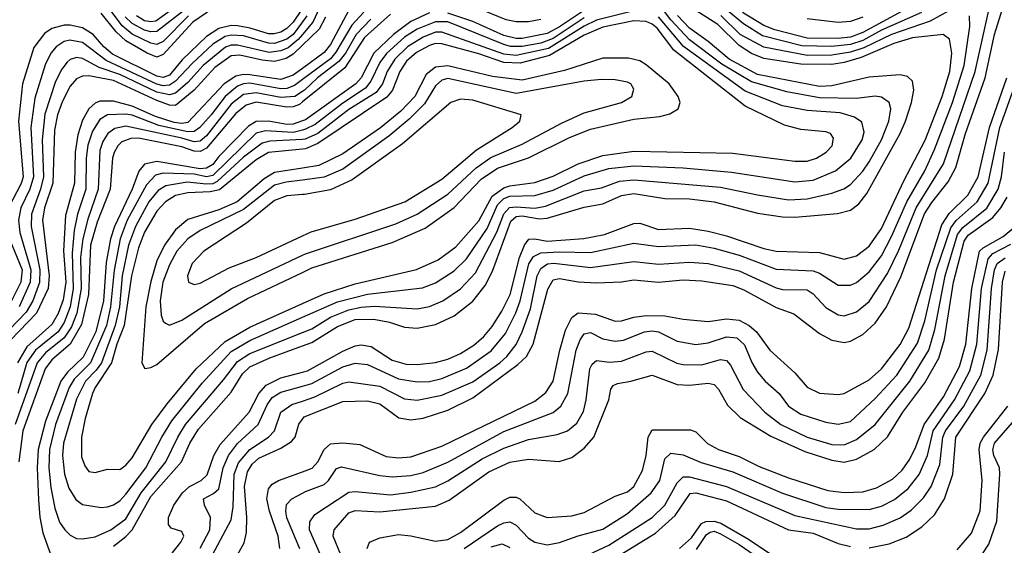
# Model space of a CAD drawing. Header units: inches. Extents: x 884549 to 1028252, y 526810 to 653624.
# Tile 274 of 656: x 919087 to 922267, y 605960 to 607658. Entities that reach past the tile are written whole.
import ezdxf

# ---------------------------------------------------------------- set-up
doc = ezdxf.new("R2010")
doc.units = ezdxf.units.IN
doc.header["$MEASUREMENT"] = 0
doc.layers.add('A9610', color=7, linetype='Continuous')
doc.layers.add('A9620', color=7, linetype='Continuous')

msp = doc.modelspace()

# ---------------------------------------------------------------- linework, layer by layer
at = {"layer": 'A9610', "color": 5}
for points, elevation in [([(919997.1, 607690), (919970, 607649.2), (919950, 607628.7), (919930, 607617.1), (919908.4, 607611.6), (919890, 607612), (919831.4, 607630), (919790, 607637.3), (919770, 607638.7), (919730, 607629.4), (919690, 607603.6), (919611.7, 607528.3), (919570, 607478), (919550, 607470.6), (919530, 607475.6), (919386.5, 607546.5), (919358.2, 607570), (919323.9, 607610), (919290, 607631.2), (919250, 607640.1), (919230, 607639.7), (919190.5, 607629.5), (919166.7, 607613.3), (919132, 607568), (919095.2, 607450), (919083, 607330), (919097.4, 607150), (919091.7, 607128.3), (919051, 607050)], 2920), ([(919710, 607693.3), (919646.4, 607650), (919550, 607545), (919530, 607537.1), (919498.3, 607550), (919429.9, 607589.9), (919398.7, 607618.7), (919350, 607678.8)], 2880), ([(919631.9, 607670), (919550, 607587.2), (919530, 607577.1), (919510, 607581.4), (919450, 607610.6), (919417.8, 607637.9), (919370, 607701)], 2860), ([(919620.2, 607690), (919530, 607619.6), (919510, 607618.1), (919490, 607623.8), (919450, 607645), (919426.9, 607666.9)], 2840), ([(919584.7, 607695.3), (919526.7, 607653.3), (919510, 607650.4), (919490, 607653.6), (919464, 607670)], 2820), ([(920000, 607650.4), (919970.2, 607610), (919950, 607594.4), (919910, 607581.3), (919890, 607582.3), (919810, 607605.3), (919770, 607607.6), (919750, 607603.1), (919710, 607578.7), (919643.5, 607516.5), (919590, 607458.6), (919570, 607446.7), (919550, 607443.9), (919530, 607449.3), (919365.6, 607525.6), (919290, 607584.4), (919248.7, 607591.3), (919230, 607587), (919204.3, 607570), (919187.7, 607550), (919168.6, 607511.4), (919135.9, 607404.1), (919123, 607310), (919130.9, 607150), (919119.3, 607110), (919090.6, 607050), (919082.4, 607010), (919086.7, 606970), (919122.4, 606850), (919120, 606810), (919084.8, 606730)], 2940), ([(920000, 607609.5), (919986.6, 607593.3), (919953.4, 607566.6), (919930, 607556.6), (919892.2, 607552.2), (919790, 607575.8), (919770, 607575.2), (919751.4, 607568.6), (919679.4, 607510), (919630, 607454.3), (919590, 607420.5), (919570, 607414.8), (919530, 607423.2), (919410, 607481.1), (919343.8, 607503.8), (919290, 607532.1), (919270, 607535.1), (919250, 607528.8), (919239.9, 607520.1), (919222.3, 607497.7), (919202.3, 607457.7), (919167.7, 607352.3), (919159.1, 607270), (919163.5, 607150), (919154.4, 607110), (919124.9, 607030), (919123.6, 606990), (919151.2, 606850), (919151.1, 606809), (919128.7, 606750), (919107.2, 606712.8), (919027.7, 606630)], 2960), ([(920000, 607575.1), (919970, 607546.2), (919947.3, 607532.7), (919910, 607523.1), (919870, 607527), (919797.4, 607542.6), (919770, 607540.9), (919716.7, 607503.3), (919650.3, 607429.7), (919590, 607380.3), (919570, 607381.5), (919530, 607396.5), (919390, 607461.5), (919310, 607476.2), (919290, 607475.8), (919270, 607466.7), (919250, 607442.8), (919225.1, 607394.9), (919208.8, 607350), (919198.6, 607301.4), (919194, 607130), (919166.4, 607050), (919160.8, 607010), (919182.2, 606830), (919178.7, 606790), (919140.7, 606710), (919057.4, 606622.6)], 2980), ([(920000, 607500.4), (919970, 607478.4), (919930, 607464.4), (919830, 607480), (919810, 607481), (919784.7, 607475.3), (919747.2, 607450), (919630, 607325.5), (919610, 607321.9), (919585.9, 607325.9), (919525.1, 607345.1), (919450, 607378.3), (919390, 607394.1), (919345.7, 607394.3), (919330, 607388.4), (919310.4, 607370), (919290, 607333.7), (919274.5, 607285.5), (919265.4, 607230), (919263.6, 607130), (919234.2, 607025.8), (919228.3, 606911.7), (919235.7, 606810), (919227.5, 606752.5), (919211.1, 606708.9), (919190, 606673.5), (919110, 606601.1), (919080, 606550)], 3020), ([(920000, 607464.5), (919974.6, 607445.4), (919950, 607435.6), (919930, 607434.3), (919830, 607452.3), (919810, 607450.7), (919790, 607442.9), (919750.6, 607409.4), (919704.9, 607350), (919668.7, 607310), (919650, 607296.6), (919630, 607295.3), (919535.7, 607315.7), (919450, 607349.4), (919430, 607352.5), (919370, 607350.2), (919345.1, 607334.9), (919321.9, 607298.1), (919307.2, 607252.8), (919301.7, 607210), (919300.1, 607110), (919273.4, 607030), (919263, 606977), (919256.4, 606903.6), (919259.5, 606790), (919249.7, 606730.3), (919230, 606679.8), (919210.4, 606650), (919137.2, 606590), (919110, 606550.2), (919081.1, 606450)], 3040), ([(920000, 607425.7), (919975.7, 607410), (919930, 607405.9), (919850, 607421), (919810, 607416.1), (919770, 607384.5), (919690, 607283), (919670, 607265.9), (919650, 607262.9), (919610, 607275.5), (919430, 607314), (919393.8, 607306.2), (919371.5, 607290), (919355.2, 607264.8), (919345.3, 607234.7), (919340.4, 607110), (919306.3, 607013.7), (919290.2, 606949.8), (919283.5, 606890), (919284.9, 606790), (919271.1, 606710), (919254.2, 606665.8), (919230.7, 606630), (919170, 606582.2), (919143.4, 606550), (919072.4, 606350)], 3060), ([(920000, 607392.3), (919990, 607384.3), (919970, 607376.5), (919950, 607375.3), (919850, 607390.9), (919817.9, 607382.1), (919785, 607355), (919690, 607243), (919670, 607231.8), (919650, 607233), (919610, 607246.6), (919470, 607275.3), (919445.7, 607274.3), (919417, 607263), (919403.4, 607250), (919391.6, 607228.4), (919386.6, 607210), (919378.7, 607110), (919336.5, 607003.5), (919315.5, 606930), (919308.4, 606770), (919286.2, 606673.8), (919250, 606610), (919190, 606559.3), (919168.4, 606530), (919096.4, 606330), (919084, 606230)], 3080), ([(920000, 607330.6), (919970, 607320), (919950, 607318.9), (919890, 607330), (919850, 607328.6), (919825.9, 607314.1), (919730, 607216), (919710, 607190), (919690, 607178), (919670, 607176.4), (919530, 607200.1), (919490, 607191.4), (919471.5, 607168.5), (919449.9, 607110), (919392.7, 606990), (919380, 606950), (919366.3, 606873.7), (919356.9, 606750), (919332.3, 606650), (919291.9, 606568.1), (919240.6, 606519.4), (919219.9, 606490), (919170, 606361.7), (919146.5, 606270), (919143.3, 606210), (919147.1, 606107.1), (919151.3, 606051.3), (919161, 606001), (919210, 605866.3)], 3120), ([(920000, 607301.2), (919970, 607293.9), (919880.8, 607299.2), (919850, 607291.6), (919710, 607154.8), (919690, 607150.6), (919650, 607158.9), (919550, 607162.4), (919524.8, 607155.2), (919496.1, 607123.9), (919434.2, 607010), (919411.5, 606950), (919391.7, 606848.3), (919380.4, 606730), (919366.6, 606670), (919315.7, 606550), (919263.1, 606496.9), (919246.9, 606470), (919202.4, 606350), (919182.9, 606270), (919181.3, 606210), (919187.1, 606147.1), (919200.6, 606080.6), (919215.5, 606035.5), (919232.7, 606010), (919250, 605993.3), (919270, 605982.5), (919290, 605980.8), (919330, 605987.5), (919381.1, 606010), (919430, 606046.3), (919478.7, 606130), (919559.2, 606230), (919597, 606310), (919622.7, 606350), (919745.3, 606494.7), (919790, 606554.3), (919830, 606579.9), (920000, 606647.4)], 3140), ([(920000, 607271), (919894.7, 607265.3), (919870, 607258.9), (919810, 607214.2), (919725, 607135), (919710, 607128), (919690, 607126.6), (919627.1, 607132.9), (919558.9, 607121.1), (919534, 607106), (919503.9, 607070), (919460.2, 606990), (919438.5, 606930), (919417.8, 606830), (919408.5, 606730), (919394.8, 606670), (919350.4, 606550), (919334, 606526), (919299.6, 606490), (919270, 606432.3), (919227.8, 606290), (919225.2, 606250), (919231.3, 606190), (919245.3, 606145.3), (919267.7, 606107.7), (919290, 606091.9), (919350, 606082.9), (919370, 606084.4), (919390, 606090.5), (919410, 606103.7), (919430, 606124.9), (919493.6, 606210), (919545.4, 606310), (919577.9, 606362.1), (919675.6, 606484.4), (919770, 606586.2), (919830, 606622), (920000, 606696.5)], 3160), ([(920000, 607239.4), (919890, 607228.5), (919850, 607205), (919731.5, 607108.5), (919701.8, 607101.8), (919630, 607098.5), (919590, 607090), (919557.9, 607070), (919530, 607039.1), (919490, 606971.5), (919470, 606921.2), (919448, 606830), (919424, 606670), (919400.1, 606610), (919383.6, 606550), (919330.5, 606470), (919322.2, 606450), (919297.9, 606370), (919285.9, 606310), (919286.1, 606246.1), (919296.7, 606216.7), (919310, 606198.6), (919330, 606195.4), (919370, 606206.4), (919410, 606205.5), (919430, 606218.7), (919450, 606242.5), (919513.4, 606350), (919562.5, 606417.5), (919656.8, 606530), (919750, 606618.8), (919830, 606665), (920000, 606741.4)], 3180), ([(920000, 607178.5), (919910, 607164.4), (919876.2, 607143.8), (919789.1, 607070), (919730, 607043.8), (919630, 607012.5), (919590, 606978.7), (919554, 606930), (919530, 606878.8), (919510, 606812.6), (919493.6, 606730), (919481, 606550), (919491.3, 606531.3), (919510, 606534.1), (919530, 606544.7), (919683.9, 606676.1), (919822.8, 606757.2), (920000, 606841.7)], 3220), ([(920000, 607139.8), (919947, 607133), (919910, 607123), (919810, 607044.3), (919670, 606976.7), (919630, 606949.6), (919594.5, 606910), (919570, 606866.4), (919549.2, 606810), (919539.9, 606750), (919543.9, 606703.9), (919550, 606684.2), (919557.3, 606677.3), (919570, 606670.8), (919610, 606687.1), (919770, 606788.5), (920000, 606896.9)], 3240), ([(920000, 607092.9), (919950, 607088.5), (919910, 607074.1), (919819.4, 607000.6), (919681.9, 606910), (919644.2, 606870), (919629, 606830), (919632.2, 606810), (919650, 606802.7), (919670, 606807), (919763.3, 606856.7), (919850.7, 606890), (920000, 606959.3)], 3260), ([(919045.4, 606970), (919095.1, 606850), (919090.5, 606810), (919050.9, 606730)], 2920), ([(919390, 605957.9), (919430, 605988.3), (919449.5, 606010), (919510, 606117.9), (919609.7, 606230), (919636.5, 606290), (919664.7, 606335.3), (919770, 606454.9), (919806, 606514), (919830, 606536.6), (919894.3, 606565.7), (920000, 606604)], 3120), ([(919574.9, 605930), (919607.6, 605970), (919616.5, 605990), (919610, 606004.7), (919575.9, 606015.9), (919567.1, 606027.1), (919567.5, 606050), (919584, 606090), (919612, 606130), (919635.4, 606150), (919672.6, 606170), (919692, 606188), (919714, 606250), (919734.2, 606285.8), (919827.4, 606390), (919859.1, 606450), (919882.6, 606477.4), (919930, 606500.9), (920000, 606519)], 3080), ([(919670, 605950.6), (919700.7, 606010), (919702.8, 606050), (919683.4, 606090), (919680.6, 606110), (919712.9, 606127.1), (919730, 606142.4), (919743.6, 606210), (919761, 606250), (919790.6, 606289.4), (919857, 606350), (919885.7, 606414.3), (919902.5, 606437.5), (919930, 606455), (920000, 606474.1)], 3060), ([(919001.7, 605090), (919109.1, 605310.9), (919142.7, 605410), (919190.4, 605589.6), (919221, 605659), (919240.5, 605679.5), (919270, 605695.8), (919370, 605720.8), (919450, 605734.8), (919510, 605754.2), (919590, 605800.5), (919650, 605849.5), (919709, 605930), (919770, 606042.8), (919776, 606084), (919779.6, 606190), (919793.4, 606226.6), (919829.8, 606270.2), (919890.4, 606310), (919909.6, 606330), (919930, 606390.5), (919965.3, 606414.7), (920000, 606426.2)], 3040), ([(919790, 605929), (919811.2, 605968.8), (919818.7, 606001.3), (919820.3, 606050), (919812.4, 606150), (919822.6, 606197.4), (919837.9, 606222.1), (919858.8, 606241.2), (919930, 606273.9), (919964.1, 606295.9), (919976.2, 606310), (919988.6, 606351.4), (920000, 606367.4)], 3020), ([(919927.4, 605950), (919921.5, 605990), (919893.2, 606070), (919885.1, 606110), (919890, 606142.3), (919902.2, 606157.8), (919922.9, 606170), (920000, 606197.8)], 2980), ([(919991, 605949), (919950, 606049.1), (919945.9, 606070), (919948.4, 606091.6), (919965.8, 606110), (920000, 606128.4)], 2960)]:
    msp.add_lwpolyline(points, dxfattribs=dict(at, elevation=elevation))
at = {"layer": 'A9620', "color": 5}
for points, elevation in [([(920000, 606426.2), (920040.4, 606439.6), (920130, 606483.9), (920150, 606488.3), (920250, 606474.3), (920330, 606432.8), (920370, 606428.8), (920450, 606445.1), (920550, 606488.2), (920637.7, 606550), (920660.1, 606570), (920690, 606609.2), (920710.1, 606649.9), (920736.3, 606723.7), (920758.1, 606830), (920770, 606854.4), (920791.1, 606868.9), (920811.4, 606871.4), (920930, 606857.4), (921070, 606876.9), (921150, 606868.6), (921250, 606875), (921310, 606870.3), (921410, 606846.4), (921530, 606791.3), (921550, 606786.8), (921630, 606785.3), (921650, 606772), (921690, 606728.1), (921730, 606704.6), (921750, 606701.6), (921790, 606714.5), (921830, 606748.1), (921890, 606837.8), (921926.7, 606913.3), (921982, 607050), (922070, 607191.9), (922172.5, 607490), (922243.4, 607810)], 3040), ([(920082.5, 607757.5), (920033.6, 607650), (920000, 607609.5)], 2960), ([(920000, 606647.4), (920030, 606659.3), (920090, 606696.8), (920150, 606720.6), (920190, 606729.7), (920232.2, 606732.2), (920370, 606723.4), (920410, 606731), (920453, 606750), (920510, 606788.2), (920559.3, 606840.7), (920628.2, 606971.8), (920650, 607030.4), (920669.2, 607050.8), (920690, 607053.5), (920750, 607049.3), (920784.6, 607055.4), (920910, 607104.7), (920965.5, 607114.5), (921024.1, 607135.9), (921070, 607140.9), (921350, 607117), (921470, 607091.6), (921570, 607076.2), (921630, 607079.3), (921710, 607097), (921748.4, 607111.6), (921770, 607125.7), (921810, 607168.4), (921830, 607198.9), (921869.7, 607270), (921894.2, 607330), (921900.5, 607370), (921894.8, 607390), (921870, 607407), (921850, 607410.7), (921790, 607403.6), (921670, 607405.1), (921564.3, 607424.3), (921450, 607457.2), (921354.3, 607514.3), (921250, 607592.2), (921190, 607657.3), (921150, 607710)], 3140), ([(920000, 606367.4), (920005.3, 606374.7), (920130, 606424.7), (920210, 606426.4), (920250, 606417.5), (920311.7, 606371.7), (920350, 606365.5), (920390, 606371.2), (920470, 606397), (920550, 606436.2), (920695.7, 606544.2), (920723.2, 606570), (920744.8, 606610), (920792.7, 606787.3), (920810, 606817.7), (920830, 606821.5), (920890, 606811.5), (920950, 606807.8), (921030, 606811), (921070, 606817.3), (921150, 606809.8), (921230, 606818.1), (921290, 606814.1), (921390, 606799.2), (921425.3, 606785.3), (921530, 606728.2), (921587.3, 606707.3), (921670, 606644), (921710, 606622.4), (921750, 606615.5), (921770, 606619.9), (921810, 606641.1), (921850, 606677.5), (921886.7, 606730), (921932.7, 606827.3), (922009.6, 607030.4), (922032.5, 607067.5), (922085.7, 607134.3), (922110, 607180.6), (922141.3, 607290), (922205.1, 607470), (922235.2, 607610), (922266.2, 607710)], 3020), ([(922000.6, 607719.4), (921810, 607615.8), (921770, 607601.6), (921730, 607597), (921630, 607598.2), (921525.4, 607625.4), (921490, 607639.2), (921421.1, 607681.1)], 3020), ([(920150, 607688.3), (920090, 607577.3), (920070, 607551.6), (920000, 607500.4)], 3020), ([(920000, 606519), (920016.6, 606523.4), (920130, 606587.3), (920170, 606604.6), (920190, 606607.6), (920222.1, 606602.1), (920290, 606558.3), (920335.1, 606544.9), (920370, 606543.7), (920430, 606550.7), (920470, 606561.5), (920510, 606579.5), (920553.4, 606606.6), (920585.8, 606634.2), (920613, 606667), (920644.1, 606715.9), (920670.5, 606770), (920700.5, 606890), (920717.6, 606930), (920731.3, 606948.7), (920750, 606950.3), (920790, 606942.8), (920909.1, 606950.9), (920975.7, 606964.3), (921070, 606999.9), (921090, 607000.2), (921150, 606979.8), (921250, 606984), (921310, 606974.9), (921370, 606959.3), (921490, 606918.4), (921530, 606910.3), (921670, 606905.7), (921750, 606884), (921790, 606894.9), (921830, 606926), (921870, 606983.6), (921942.6, 607137.4), (922011, 607269), (922066.2, 607410), (922090.4, 607490), (922097.7, 607550), (922090, 607595), (922069.9, 607609.9), (921970, 607599.3), (921910, 607581.2), (921804.1, 607535.9), (921750, 607519.1), (921710, 607512.6), (921610, 607514.1), (921490, 607531.8), (921450, 607548.9), (921410, 607574.8), (921341.9, 607641.9), (921270, 607687.4)], 3080), ([(921070, 607686.2), (920950, 607656.2), (920910, 607636.8), (920794.9, 607565.1), (920690, 607542), (920650, 607546.3), (920450, 607617.7), (920430, 607616.9), (920390, 607601.3), (920339, 607570), (920298.7, 607530), (920274, 607490), (920258.7, 607450), (920238, 607422), (920150, 607367.1), (920050, 607290.1), (920008.6, 607271.4), (920000, 607271)], 3160), ([(920198.4, 607681.6), (920159.7, 607640.3), (920107.7, 607552.3), (920090, 607531.7), (920000, 607464.5)], 3040), ([(920410, 607679.9), (920350, 607651.6), (920294.4, 607610), (920231, 607550), (920189.6, 607470.4), (920172.1, 607450), (920010, 607334.2), (920000, 607330.6)], 3120), ([(920284, 607676), (920200.1, 607599.9), (920137.3, 607502.7), (920000, 607392.3)], 3080), ([(920930, 607701.6), (920830, 607634.7), (920790, 607613.2), (920710, 607597), (920690, 607596.8), (920650, 607606.7), (920550, 607651.3), (920470, 607678.4)], 3120), ([(920770, 607657.8), (920730, 607651.2), (920690, 607650.5), (920657.5, 607657.5), (920586.5, 607686.5)], 3080), ([(922090, 607687.5), (922027.4, 607652.6), (921902.7, 607610), (921813.3, 607566.7), (921770, 607552.6), (921710, 607542.8), (921630, 607542.4), (921490, 607569), (921413.9, 607610), (921351.2, 607671.2)], 3060), ([(921999.1, 607680.9), (921870, 607623.9), (921809.6, 607590.4), (921770, 607577.9), (921710, 607571.3), (921613.1, 607573.1), (921485.7, 607605.7), (921424.1, 607644.1), (921369.7, 607690)], 3040), ([(920000, 606604), (920030, 606614.8), (920112.7, 606667.3), (920170, 606689.9), (920230.4, 606690.4), (920281.2, 606681.2), (920330, 606664.7), (920370, 606661.5), (920430, 606673), (920490, 606701.5), (920550, 606748.9), (920590, 606799.2), (920614.1, 606845.9), (920673.3, 607006.7), (920690, 607022.2), (920710, 607023.8), (920765.2, 607014.8), (920790, 607016.6), (920910, 607052.7), (920970, 607062.5), (921030, 607089.8), (921070, 607096.6), (921170, 607079.7), (921250, 607079.3), (921330, 607070), (921470, 607033.2), (921550, 607021.3), (921590, 607020.2), (921728.6, 607031.4), (921770, 607042.9), (921797, 607063), (921823.1, 607096.9), (921930.1, 607289.9), (921948.2, 607330), (921967.2, 607390), (921974.7, 607430), (921970, 607459.4), (921953.9, 607473.9), (921930, 607479.5), (921830, 607471.8), (921710, 607444.3), (921670, 607442), (921470, 607481), (921377.8, 607530), (921310, 607587.7), (921250.4, 607630.4), (921211.4, 607671.4)], 3120), ([(920000, 606474.1), (920030, 606482.3), (920130, 606536.7), (920170, 606548.6), (920210, 606544.4), (920310, 606498.4), (920370, 606487.7), (920410, 606489.8), (920450, 606498.6), (920530, 606532.1), (920610, 606587.8), (920655.3, 606644.7), (920689, 606711), (920703.6, 606750), (920731.2, 606868.8), (920746.6, 606893.4), (920770, 606904.4), (920830, 606908.3), (920930, 606905.5), (921070, 606936.3), (921150, 606925.1), (921270, 606930.9), (921330, 606920.1), (921410, 606897.2), (921530, 606852.1), (921650, 606847), (921670, 606839.4), (921730, 606800.5), (921770, 606800.1), (921790, 606809.2), (921830, 606843.7), (921870, 606895.4), (921902.7, 606957.3), (921952.4, 607070), (922009.7, 607170), (922041.9, 607238.1), (922099.8, 607390), (922137.1, 607510), (922155.2, 607635.2), (922154.4, 607670)], 3060), ([(920014.5, 607670), (920000, 607650.4)], 2940), ([(920000, 606696.5), (920113.6, 606746.4), (920210, 606771.1), (920388.2, 606791.8), (920430, 606807.6), (920490, 606846.7), (920530, 606885), (920596.6, 606983.4), (920630, 607059.6), (920650, 607080.7), (920670, 607087.4), (920750.5, 607089.5), (920810, 607107.5), (920910, 607153.7), (920990, 607176.9), (921070, 607185.3), (921230, 607179.7), (921385.7, 607165.7), (921590, 607134.5), (921650, 607139.5), (921721.4, 607170), (921771.1, 607210), (921808.1, 607270), (921814.1, 607294.1), (921806.5, 607326.5), (921783.2, 607343.2), (921737.1, 607357.1), (921630, 607364.4), (921550, 607379.3), (921430, 607426.5), (921231.2, 607571.2), (921150, 607666.6)], 3160), ([(920074.3, 607665.6), (920053.4, 607626.6), (920000, 607575.1)], 2980), ([(920910, 607664.1), (920810, 607596.6), (920770, 607582.1), (920710, 607571), (920671.4, 607571.4), (920650, 607577.5), (920470, 607650.4), (920430, 607650.3), (920370, 607626.6), (920330, 607601.5), (920271.9, 607548.1), (920250, 607519.9), (920221.3, 607458.7), (920203.8, 607436.2), (920130, 607388.1), (920041.2, 607318.8), (920010, 607303.7), (920000, 607301.2)], 3140), ([(920221.1, 607658.9), (920173.3, 607610), (920139.2, 607550), (920117.8, 607522.2), (920048.7, 607470), (920006.6, 607430), (920000, 607425.7)], 3060), ([(920000, 606741.4), (920070, 606772.9), (920170, 606804.9), (920368.8, 606851.2), (920438.1, 606881.9), (920495.8, 606924.2), (920570, 607007.9), (920612.2, 607087.8), (920650, 607114.7), (920670, 607121.1), (920750, 607131.5), (920810, 607152.6), (920890, 607192.7), (920970, 607219.5), (921070, 607233.3), (921390, 607226.2), (921590, 607201.1), (921630, 607200.7), (921659.8, 607210), (921691.8, 607230), (921710.5, 607250), (921715.1, 607275.1), (921705.1, 607290), (921690, 607295.9), (921610, 607302.6), (921556.9, 607316.9), (921430, 607378.5), (921199.1, 607559.1), (921145.4, 607630), (921130, 607643.5), (921110, 607651.7), (921070, 607653.9), (920970, 607633.1), (920910, 607607.5), (920798, 607542), (920702.8, 607517.2), (920650, 607519.2), (920570, 607547.1), (920450, 607579.8), (920430, 607580.6), (920410, 607574.3), (920368.4, 607551.6), (920335.9, 607524.1), (920314.4, 607490), (920291.1, 607430), (920272.6, 607407.4), (920050, 607257.4), (920010, 607240.4), (920000, 607239.4)], 3180), ([(921810, 607665.6), (921770, 607652), (921730, 607649), (921630, 607659.9)], 2980), ([(920000, 606841.7), (920030, 606855.9), (920290, 606938.1), (920396, 606984), (920490, 607050.7), (920577.5, 607142.5), (920630, 607178.3), (920730, 607211.3), (920862.7, 607277.3), (920930, 607304.1), (921070, 607335.9), (921154.6, 607345.4), (921186.8, 607353.2), (921213.3, 607370), (921219.9, 607390), (921213.8, 607410), (921184.1, 607450), (921110, 607511.6), (921090, 607525.1), (921053.1, 607533.1), (920970, 607533.1), (920846.6, 607493.4), (920710, 607462.7), (920614, 607474), (920470, 607508.7), (920430, 607504.5), (920399.3, 607480.7), (920362.4, 607410), (920317.9, 607362.1), (920252.1, 607307.9), (920130, 607224.4), (920053.1, 607186.9), (920000, 607178.5)], 3220), ([(920000, 606197.8), (920031, 606209), (920050, 606230), (920070, 606270.1), (920090, 606287.8), (920130, 606291.6), (920185.7, 606285.7), (920270, 606246.7), (920310, 606242.6), (920350, 606246.4), (920450, 606279.9), (920750, 606425.8), (920786.3, 606453.7), (920809.9, 606490), (920830.9, 606590), (920850, 606654.6), (920870, 606696), (920890, 606710.7), (920946.8, 606706.8), (921010, 606684.6), (921030, 606684.9), (921070, 606697.5), (921110, 606702.8), (921170, 606701.8), (921230, 606690.4), (921310, 606683.3), (921370, 606692), (921410, 606686.9), (921442.7, 606670), (921466.7, 606650), (921510, 606590.1), (921590, 606517.1), (921630, 606470.6), (921670, 606452), (921730, 606447.2), (921750, 606450.1), (921830, 606495.1), (921870, 606530.1), (921930, 606609.2), (921958.3, 606661.7), (922064.7, 606995.3), (922088.7, 607031.3), (922148.9, 607091.1), (922182.2, 607150), (922219, 607310), (922275.3, 607470)], 2980), ([(920000, 606896.9), (920010, 606901.7), (920301.3, 606998.7), (920370, 607029.8), (920470, 607094.3), (920561, 607179), (920607.9, 607212.1), (920710, 607255.8), (920836.7, 607323.3), (920910, 607356.4), (921030.9, 607390), (921063.8, 607410), (921070, 607433.6), (921060.4, 607450), (921050, 607455.9), (921010, 607463.4), (920965, 607465), (920910, 607459.5), (920690, 607419.8), (920470, 607467.5), (920450, 607462.9), (920430, 607443.7), (920394.6, 607385.4), (920344.1, 607335.9), (920279, 607281), (920130, 607174.8), (920070, 607148.9), (920000, 607139.8)], 3240), ([(920000, 606128.4), (920010, 606133.8), (920070, 606156.2), (920084.4, 606170), (920110, 606208.6), (920126.2, 606213.8), (920250, 606186.1), (920290, 606181.3), (920350, 606185.9), (920390, 606195.5), (920470, 606228.9), (920650, 606327.6), (920810, 606389.2), (920834.6, 606410), (920857.6, 606450), (920884.5, 606590), (920896.4, 606623.6), (920910, 606643.4), (920930, 606647.6), (920970, 606627.2), (921010, 606619.2), (921036.8, 606623.2), (921104.5, 606650), (921130, 606652.7), (921150, 606649.4), (921210, 606619.3), (921270, 606608.6), (921310, 606613.8), (921370, 606633.4), (921402.6, 606630), (921428.2, 606608.2), (921451.1, 606551.1), (921470, 606519.5), (921494.6, 606490), (921539.3, 606450), (921570.1, 606410), (921610, 606383.7), (921690, 606358.2), (921730, 606351.2), (921770, 606360.1), (921850, 606434.4), (921919.2, 606510), (921986.5, 606613.5), (922010, 606685.4), (922048.3, 606850), (922094, 606986), (922111.2, 607008.8), (922179.3, 607070), (922215.1, 607130), (922252.6, 607310), (922302.5, 607450)], 2960), ([(920000, 606959.3), (920027.8, 606972.2), (920170, 607013.2), (920330.5, 607070), (920450, 607142.3), (920562.4, 607237.6), (920676.8, 607310), (920702.4, 607330), (920706.3, 607350), (920550, 607397.9), (920510, 607400.6), (920479, 607390), (920323.6, 607256.4), (920160, 607140), (920090, 607108.4), (920006.5, 607093.5), (920000, 607092.9)], 3260), ([(920058.6, 605930), (920022.7, 606010), (920023.7, 606036.3), (920040.3, 606059.7), (920150, 606132.4), (920170, 606134.2), (920283.8, 606123.8), (920350, 606131.4), (920430, 606149.1), (920470, 606168.8), (920580.3, 606239.7), (920650, 606273.6), (920730, 606301.9), (920822.2, 606317.8), (920856.3, 606330), (920885.8, 606354.2), (920907.5, 606392.5), (920916.6, 606430), (920928.4, 606530), (920935.2, 606544.8), (920950, 606557), (920992, 606552), (921030, 606554.7), (921110, 606584.9), (921130, 606586.8), (921208.8, 606548.8), (921230, 606544), (921290, 606543), (921350, 606560.6), (921370, 606557.1), (921382.5, 606542.5), (921423, 606463), (921493.5, 606390), (921545.6, 606350), (921630, 606309), (921710, 606286.2), (921750, 606285.2), (921790, 606302.5), (921849.5, 606350), (921961.5, 606490), (922023.1, 606590), (922042.9, 606657.1), (922075.5, 606830), (922116.2, 606963.8), (922133.2, 606986.8), (922210.6, 607049.4), (922246.8, 607110), (922258.2, 607150), (922267.4, 607230)], 2940), ([(920123.8, 605930), (920098.9, 605990), (920102.2, 606010), (920150, 606065.6), (920170, 606072.7), (920250, 606068.8), (920430, 606086.9), (920473.6, 606106.4), (920602.1, 606197.9), (920670, 606229), (920730, 606238.2), (920829.1, 606230.9), (920870, 606244), (920910, 606274.4), (920941.5, 606310), (920989.4, 606430), (920995.7, 606464.3), (921004, 606476), (921017.1, 606482.9), (921061.1, 606490), (921130, 606509.2), (921210, 606479.5), (921250, 606477.2), (921310, 606483.5), (921330, 606479.6), (921344.1, 606464.1), (921373.1, 606413.1), (921413.2, 606373.2), (921512.4, 606312.4), (921622.9, 606262.9), (921710, 606235.1), (921750, 606228.3), (921790, 606238.5), (921846.3, 606270), (921890, 606311), (921939.2, 606390), (922010, 606485.1), (922055.1, 606564.9), (922074, 606626), (922102.9, 606810), (922137.1, 606942.9), (922150, 606962.3), (922230, 607018.7), (922256, 607050), (922275.6, 607084.4)], 2920), ([(920208.5, 605950), (920216.1, 605970), (920250, 605984.8), (920310, 605994.8), (920350, 605991.3), (920430, 605973.5), (920470, 605978.9), (920510, 606001.1), (920650, 606106.5), (920670, 606115.3), (920690, 606115.3), (920702.2, 606110), (920750, 606065.5), (920790, 606050.6), (920870, 606055.9), (920910, 606065.8), (921010, 606118.5), (921050, 606133.3), (921070.3, 606150), (921098.1, 606201.9), (921109.9, 606249.9), (921116.7, 606310), (921130, 606333.2), (921253.5, 606333.5), (921270, 606326.7), (921308.6, 606288.6), (921343.5, 606270), (921410, 606246.9), (921474.8, 606214.8), (921570, 606177.7), (921696.8, 606136.8), (921750, 606130.6), (921810, 606133.3), (921854.5, 606145.5), (921905.8, 606174.2), (921937.1, 606202.9), (921961.8, 606238.2), (921981.6, 606278.4), (922007.5, 606350), (922070, 606439.4), (922122.1, 606537.9), (922142.3, 606610), (922161.6, 606790), (922187.1, 606910), (922198.6, 606921.4), (922262.7, 606957.3), (922295.8, 606984.2)], 2880), ([(920522.2, 605950), (920630, 606023.6), (920650, 606033), (920670, 606035.6), (920690, 606025), (920730, 605983.1), (920750, 605970.5), (920790, 605962.2), (920830, 605969.4), (920890, 605991.3), (920970, 606012.4), (921050, 606063.4), (921126.5, 606130), (921154.5, 606170), (921170, 606239), (921190, 606257.4), (921230, 606252.3), (921287.3, 606227.3), (921390, 606197.7), (921550, 606128.6), (921690, 606082.1), (921730, 606076.9), (921830, 606076.3), (921870, 606086.5), (921912, 606108), (921956.2, 606143.8), (921991.6, 606188.4), (922019, 606250), (922036.8, 606330), (922106.4, 606430), (922156, 606524), (922178.4, 606610), (922192.7, 606790), (922214.5, 606885.5), (922230, 606902.8), (922287.7, 606932.3)], 2860), ([(920890, 605914.7), (920990, 605961.1), (921130, 606050.1), (921170, 606089.7), (921210, 606161.6), (921230, 606180.9), (921250, 606181.7), (921370, 606150.6), (921590, 606056.9), (921790, 606013.1), (921830, 606013), (921875.1, 606024.9), (921930, 606049), (921966, 606074), (922006, 606114), (922030.5, 606150), (922058.3, 606221.7), (922068.6, 606310), (922076.4, 606330), (922136.1, 606410), (922190.6, 606510), (922211.4, 606590), (922225, 606790), (922235.5, 606850), (922244.1, 606870), (922270, 606888.1)], 2840), ([(921830, 605952.6), (921894.7, 605965.3), (921950, 605986.8), (922000.4, 606019.6), (922041, 606059), (922073.9, 606110), (922100.6, 606190), (922110.2, 606310), (922204, 606450), (922231.2, 606510), (922247.9, 606592.1), (922261, 606810), (922270, 606845.3)], 2820), ([(922114.1, 605945.9), (922160.4, 605999.6), (922188.9, 606071.1), (922195.1, 606170), (922185.6, 606270), (922188.9, 606290), (922199.7, 606310), (922277.8, 606410)], 2780), ([(922194, 605930), (922216.4, 605963.6), (922242.3, 606037.7), (922252.6, 606190), (922251, 606210), (922233.2, 606250), (922230, 606268.2), (922235.7, 606290), (922322.1, 606390)], 2760), ([(921026, 605930), (921140.4, 605999.6), (921203.8, 606056.2), (921252, 606128), (921270, 606129.7), (921370, 606103.6), (921569.9, 606009.9), (921650, 605999.8), (921730, 605965.7), (921770, 605956)], 2820), ([(921217.3, 605950), (921256, 605984), (921289, 606031), (921302.4, 606037.6), (921330, 606038.5), (921351.3, 606031.3), (921440.6, 605980.6), (921510, 605934.2)], 2780), ([(921272.9, 605947.1), (921305.3, 605994.7), (921317.1, 606002.9), (921330, 606006.3), (921350, 605997.8), (921410, 605962.4), (921570, 605853.6)], 2760), ([(920610, 605955.3), (920645.1, 605965.1), (920670, 605953.1)], 2840)]:
    msp.add_lwpolyline(points, dxfattribs=dict(at, elevation=elevation))

doc.saveas('drawing.dxf')
